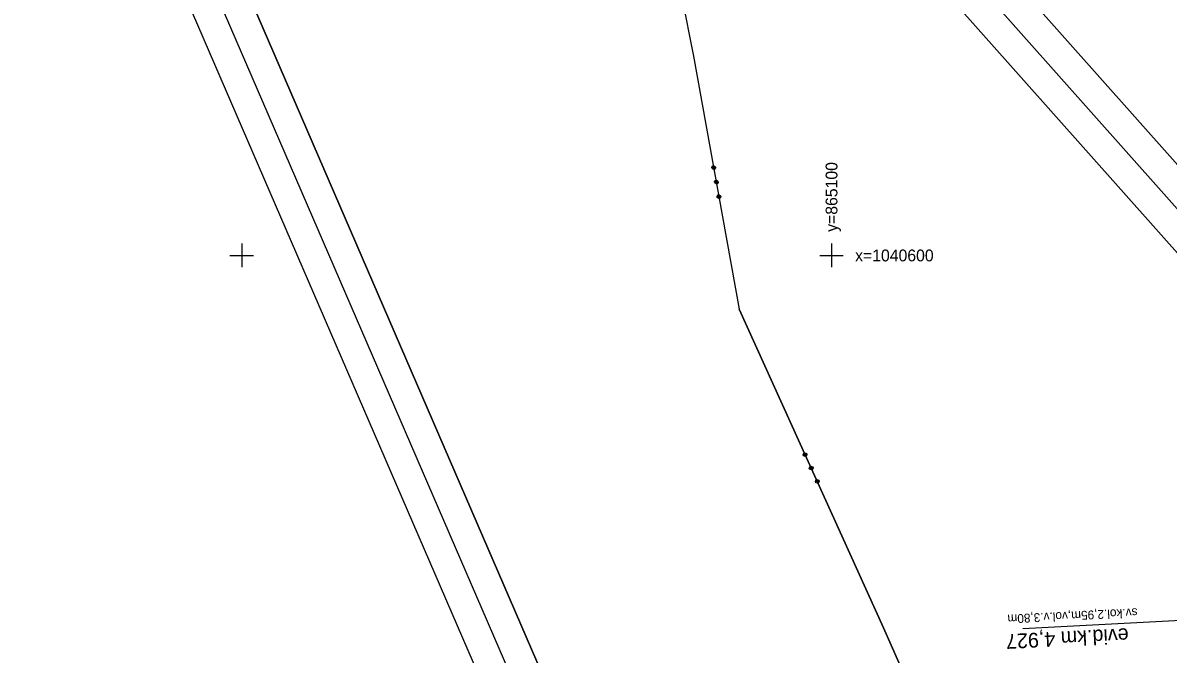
# Model space of a CAD drawing. Extents: x -866402 to -860377, y -1041908 to -1038598.
# Drawn here: x -865237.1 to -865042.9, y -1040667.5 to -1040560.6 of the extents above; entities that cross this region are included whole.
import ezdxf

# ---------------------------------------------------------------- set-up
doc = ezdxf.new("R2010")
doc.units = 0
for name, color, linetype in [('Vrstva 1', 7, 'Continuous'), ('Vrstva 18', 7, 'Continuous'), ('Vrstva 5', 7, 'Continuous')]:
    doc.layers.add(name, color=color, linetype=linetype)

msp = doc.modelspace()

# ---------------------------------------------------------------- linework, layer by layer
at = {"layer": 'Vrstva 1'}
for p, q in [((-865127.46, -1040545.83), (-865123.38, -1040566.23)), ((-865127.46, -1040545.83), (-865123.38, -1040566.23)), ((-865123.38, -1040566.23), (-865115.64, -1040609.11)), ((-865123.38, -1040566.23), (-865115.64, -1040609.11)), ((-865120.28, -1040585.07), (-865120.12, -1040584.83)), ((-865120.28, -1040585.07), (-865120.12, -1040584.83)), ((-865120.25, -1040585.26), (-865120.28, -1040585.07)), ((-865120.25, -1040585.26), (-865120.28, -1040585.07)), ((-865120.02, -1040585.42), (-865120.25, -1040585.26)), ((-865120.02, -1040585.42), (-865120.25, -1040585.26)), ((-865120.1, -1040584.93), (-865120.19, -1040585.05)), ((-865120.1, -1040584.93), (-865120.19, -1040585.05)), ((-865120.19, -1040585.05), (-865119.79, -1040584.98)), ((-865120.19, -1040585.05), (-865119.79, -1040584.98)), ((-865119.78, -1040585.08), (-865120.17, -1040585.15)), ((-865119.78, -1040585.08), (-865120.17, -1040585.15)), ((-865119.76, -1040585.17), (-865120.15, -1040585.24)), ((-865119.76, -1040585.17), (-865120.15, -1040585.24)), ((-865120.15, -1040585.24), (-865120.03, -1040585.33)), ((-865120.15, -1040585.24), (-865120.03, -1040585.33)), ((-865120.12, -1040584.83), (-865119.93, -1040584.8)), ((-865120.12, -1040584.83), (-865119.93, -1040584.8)), ((-865119.91, -1040584.9), (-865120.1, -1040584.93)), ((-865119.91, -1040584.9), (-865120.1, -1040584.93)), ((-865120.03, -1040585.33), (-865119.84, -1040585.29)), ((-865120.03, -1040585.33), (-865119.84, -1040585.29)), ((-865119.82, -1040585.39), (-865120.02, -1040585.42)), ((-865119.82, -1040585.39), (-865120.02, -1040585.42)), ((-865119.93, -1040584.8), (-865119.69, -1040584.96)), ((-865119.93, -1040584.8), (-865119.69, -1040584.96)), ((-865119.66, -1040585.16), (-865119.82, -1040585.39)), ((-865119.66, -1040585.16), (-865119.82, -1040585.39)), ((-865119.79, -1040584.98), (-865119.76, -1040585.17)), ((-865119.79, -1040584.98), (-865119.76, -1040585.17)), ((-865119.69, -1040584.96), (-865119.66, -1040585.16)), ((-865119.69, -1040584.96), (-865119.66, -1040585.16)), ((-865119.84, -1040587.53), (-865119.68, -1040587.29)), ((-865119.84, -1040587.53), (-865119.68, -1040587.29)), ((-865119.81, -1040587.72), (-865119.84, -1040587.53)), ((-865119.81, -1040587.72), (-865119.84, -1040587.53)), ((-865119.57, -1040587.88), (-865119.81, -1040587.72)), ((-865119.57, -1040587.88), (-865119.81, -1040587.72)), ((-865119.66, -1040587.39), (-865119.74, -1040587.51)), ((-865119.66, -1040587.39), (-865119.74, -1040587.51)), ((-865119.74, -1040587.51), (-865119.35, -1040587.44)), ((-865119.74, -1040587.51), (-865119.35, -1040587.44)), ((-865119.33, -1040587.54), (-865119.72, -1040587.61)), ((-865119.33, -1040587.54), (-865119.72, -1040587.61)), ((-865119.31, -1040587.63), (-865119.71, -1040587.71)), ((-865119.31, -1040587.63), (-865119.71, -1040587.71)), ((-865119.71, -1040587.71), (-865119.59, -1040587.79)), ((-865119.71, -1040587.71), (-865119.59, -1040587.79)), ((-865119.68, -1040587.29), (-865119.48, -1040587.26)), ((-865119.68, -1040587.29), (-865119.48, -1040587.26)), ((-865119.46, -1040587.36), (-865119.66, -1040587.39)), ((-865119.46, -1040587.36), (-865119.66, -1040587.39)), ((-865119.59, -1040587.79), (-865119.39, -1040587.75)), ((-865119.59, -1040587.79), (-865119.39, -1040587.75)), ((-865119.38, -1040587.85), (-865119.57, -1040587.88)), ((-865119.38, -1040587.85), (-865119.57, -1040587.88)), ((-865119.48, -1040587.26), (-865119.25, -1040587.42)), ((-865119.48, -1040587.26), (-865119.25, -1040587.42)), ((-865119.21, -1040587.62), (-865119.38, -1040587.85)), ((-865119.21, -1040587.62), (-865119.38, -1040587.85)), ((-865119.35, -1040587.44), (-865119.31, -1040587.63)), ((-865119.35, -1040587.44), (-865119.31, -1040587.63)), ((-865119.25, -1040587.42), (-865119.21, -1040587.62)), ((-865119.25, -1040587.42), (-865119.21, -1040587.62)), ((-865119.4, -1040589.99), (-865119.23, -1040589.75)), ((-865119.4, -1040589.99), (-865119.23, -1040589.75)), ((-865119.36, -1040590.18), (-865119.4, -1040589.99)), ((-865119.36, -1040590.18), (-865119.4, -1040589.99)), ((-865119.13, -1040590.34), (-865119.36, -1040590.18)), ((-865119.13, -1040590.34), (-865119.36, -1040590.18)), ((-865119.22, -1040589.85), (-865119.3, -1040589.97)), ((-865119.22, -1040589.85), (-865119.3, -1040589.97)), ((-865119.3, -1040589.97), (-865118.9, -1040589.9)), ((-865119.3, -1040589.97), (-865118.9, -1040589.9)), ((-865118.89, -1040590), (-865119.28, -1040590.07)), ((-865118.89, -1040590), (-865119.28, -1040590.07)), ((-865118.87, -1040590.09), (-865119.26, -1040590.17)), ((-865118.87, -1040590.09), (-865119.26, -1040590.17)), ((-865119.26, -1040590.17), (-865119.15, -1040590.25)), ((-865119.26, -1040590.17), (-865119.15, -1040590.25)), ((-865119.23, -1040589.75), (-865119.04, -1040589.72)), ((-865119.23, -1040589.75), (-865119.04, -1040589.72)), ((-865119.02, -1040589.82), (-865119.22, -1040589.85)), ((-865119.02, -1040589.82), (-865119.22, -1040589.85)), ((-865119.15, -1040590.25), (-865118.95, -1040590.21)), ((-865119.15, -1040590.25), (-865118.95, -1040590.21)), ((-865118.93, -1040590.31), (-865119.13, -1040590.34)), ((-865118.93, -1040590.31), (-865119.13, -1040590.34)), ((-865119.04, -1040589.72), (-865118.81, -1040589.88)), ((-865119.04, -1040589.72), (-865118.81, -1040589.88)), ((-865118.77, -1040590.08), (-865118.93, -1040590.31)), ((-865118.77, -1040590.08), (-865118.93, -1040590.31)), ((-865118.9, -1040589.9), (-865118.87, -1040590.09)), ((-865118.9, -1040589.9), (-865118.87, -1040590.09)), ((-865118.81, -1040589.88), (-865118.77, -1040590.08)), ((-865118.81, -1040589.88), (-865118.77, -1040590.08)), ((-865115.64, -1040609.11), (-865091.19, -1040663.11)), ((-865091.19, -1040663.11), (-865115.64, -1040609.11)), ((-865104.8, -1040633.77), (-865104.7, -1040633.51)), ((-865104.8, -1040633.77), (-865104.7, -1040633.51)), ((-865104.72, -1040633.96), (-865104.8, -1040633.77)), ((-865104.72, -1040633.96), (-865104.8, -1040633.77)), ((-865104.45, -1040634.06), (-865104.72, -1040633.96)), ((-865104.45, -1040634.06), (-865104.72, -1040633.96)), ((-865104.71, -1040633.73), (-865104.35, -1040633.57)), ((-865104.71, -1040633.73), (-865104.35, -1040633.57)), ((-865104.66, -1040633.6), (-865104.71, -1040633.73)), ((-865104.66, -1040633.6), (-865104.71, -1040633.73)), ((-865104.7, -1040633.51), (-865104.52, -1040633.43)), ((-865104.7, -1040633.51), (-865104.52, -1040633.43)), ((-865104.31, -1040633.66), (-865104.67, -1040633.82)), ((-865104.31, -1040633.66), (-865104.67, -1040633.82)), ((-865104.48, -1040633.52), (-865104.66, -1040633.6)), ((-865104.48, -1040633.52), (-865104.66, -1040633.6)), ((-865104.26, -1040633.75), (-865104.63, -1040633.92)), ((-865104.26, -1040633.75), (-865104.63, -1040633.92)), ((-865104.63, -1040633.92), (-865104.5, -1040633.96)), ((-865104.63, -1040633.92), (-865104.5, -1040633.96)), ((-865104.52, -1040633.43), (-865104.26, -1040633.53)), ((-865104.52, -1040633.43), (-865104.26, -1040633.53)), ((-865104.5, -1040633.96), (-865104.31, -1040633.88)), ((-865104.5, -1040633.96), (-865104.31, -1040633.88)), ((-865104.27, -1040633.97), (-865104.45, -1040634.06)), ((-865104.27, -1040633.97), (-865104.45, -1040634.06)), ((-865104.35, -1040633.57), (-865104.26, -1040633.75)), ((-865104.35, -1040633.57), (-865104.26, -1040633.75)), ((-865104.17, -1040633.71), (-865104.27, -1040633.97)), ((-865104.17, -1040633.71), (-865104.27, -1040633.97)), ((-865104.26, -1040633.53), (-865104.17, -1040633.71)), ((-865104.26, -1040633.53), (-865104.17, -1040633.71)), ((-865103.77, -1040636.05), (-865103.67, -1040635.79)), ((-865103.77, -1040636.05), (-865103.67, -1040635.79)), ((-865103.69, -1040636.23), (-865103.77, -1040636.05)), ((-865103.69, -1040636.23), (-865103.77, -1040636.05)), ((-865103.42, -1040636.33), (-865103.69, -1040636.23)), ((-865103.42, -1040636.33), (-865103.69, -1040636.23)), ((-865103.68, -1040636.01), (-865103.32, -1040635.84)), ((-865103.68, -1040636.01), (-865103.32, -1040635.84)), ((-865103.63, -1040635.88), (-865103.68, -1040636.01)), ((-865103.63, -1040635.88), (-865103.68, -1040636.01)), ((-865103.67, -1040635.79), (-865103.49, -1040635.7)), ((-865103.67, -1040635.79), (-865103.49, -1040635.7)), ((-865103.27, -1040635.94), (-865103.64, -1040636.1)), ((-865103.27, -1040635.94), (-865103.64, -1040636.1)), ((-865103.45, -1040635.8), (-865103.63, -1040635.88)), ((-865103.45, -1040635.8), (-865103.63, -1040635.88)), ((-865103.23, -1040636.03), (-865103.6, -1040636.19)), ((-865103.23, -1040636.03), (-865103.6, -1040636.19)), ((-865103.6, -1040636.19), (-865103.46, -1040636.24)), ((-865103.6, -1040636.19), (-865103.46, -1040636.24)), ((-865103.49, -1040635.7), (-865103.22, -1040635.8)), ((-865103.49, -1040635.7), (-865103.22, -1040635.8)), ((-865103.46, -1040636.24), (-865103.28, -1040636.16)), ((-865103.46, -1040636.24), (-865103.28, -1040636.16)), ((-865103.24, -1040636.25), (-865103.42, -1040636.33)), ((-865103.24, -1040636.25), (-865103.42, -1040636.33)), ((-865103.32, -1040635.84), (-865103.23, -1040636.03)), ((-865103.32, -1040635.84), (-865103.23, -1040636.03)), ((-865103.14, -1040635.99), (-865103.24, -1040636.25)), ((-865103.14, -1040635.99), (-865103.24, -1040636.25)), ((-865103.22, -1040635.8), (-865103.14, -1040635.99)), ((-865103.22, -1040635.8), (-865103.14, -1040635.99)), ((-865102.74, -1040638.33), (-865102.64, -1040638.06)), ((-865102.74, -1040638.33), (-865102.64, -1040638.06)), ((-865102.66, -1040638.51), (-865102.74, -1040638.33)), ((-865102.66, -1040638.51), (-865102.74, -1040638.33)), ((-865102.39, -1040638.61), (-865102.66, -1040638.51)), ((-865102.39, -1040638.61), (-865102.66, -1040638.51)), ((-865102.65, -1040638.29), (-865102.28, -1040638.12)), ((-865102.65, -1040638.29), (-865102.28, -1040638.12)), ((-865102.6, -1040638.16), (-865102.65, -1040638.29)), ((-865102.6, -1040638.16), (-865102.65, -1040638.29)), ((-865102.64, -1040638.06), (-865102.46, -1040637.98)), ((-865102.64, -1040638.06), (-865102.46, -1040637.98)), ((-865102.24, -1040638.21), (-865102.61, -1040638.38)), ((-865102.24, -1040638.21), (-865102.61, -1040638.38)), ((-865102.42, -1040638.07), (-865102.6, -1040638.16)), ((-865102.42, -1040638.07), (-865102.6, -1040638.16)), ((-865102.2, -1040638.3), (-865102.57, -1040638.47)), ((-865102.2, -1040638.3), (-865102.57, -1040638.47)), ((-865102.57, -1040638.47), (-865102.43, -1040638.52)), ((-865102.57, -1040638.47), (-865102.43, -1040638.52)), ((-865102.46, -1040637.98), (-865102.19, -1040638.08)), ((-865102.46, -1040637.98), (-865102.19, -1040638.08)), ((-865102.43, -1040638.52), (-865102.25, -1040638.44)), ((-865102.43, -1040638.52), (-865102.25, -1040638.44)), ((-865102.21, -1040638.53), (-865102.39, -1040638.61)), ((-865102.21, -1040638.53), (-865102.39, -1040638.61)), ((-865102.28, -1040638.12), (-865102.2, -1040638.3)), ((-865102.28, -1040638.12), (-865102.2, -1040638.3)), ((-865102.11, -1040638.26), (-865102.21, -1040638.53)), ((-865102.11, -1040638.26), (-865102.21, -1040638.53)), ((-865102.19, -1040638.08), (-865102.11, -1040638.26)), ((-865102.19, -1040638.08), (-865102.11, -1040638.26)), ((-865091.19, -1040663.11), (-865084.06, -1040679.12)), ((-865084.06, -1040679.12), (-865091.19, -1040663.11))]:
    msp.add_line(p, q, dxfattribs=at)
for points in [[(-865732.63, -1039823.16), (-864894.8, -1040764.23), (-864672.98, -1040566.75), (-865510.81, -1039625.68)], [(-865511.22, -1039632.74), (-864680.04, -1040566.34), (-864894.39, -1040757.18), (-865725.57, -1039823.57)], [(-865718.52, -1039823.98), (-865030.3, -1040597.01), (-864823.41, -1040412.82), (-865511.63, -1039639.79)], [(-865511.63, -1039639.79), (-864823.41, -1040412.82), (-865030.3, -1040597.01), (-865718.52, -1039823.98)], [(-865224.28, -1040522.07), (-864724.07, -1041678.52), (-864451.49, -1041560.62), (-864951.69, -1040404.17)], [(-864954.3, -1040410.74), (-864458.06, -1041558.01), (-864721.47, -1041671.94), (-865217.7, -1040524.67)], [(-865211.14, -1040527.28), (-864800.25, -1041477.22), (-864546.01, -1041367.26), (-864956.9, -1040417.31)], [(-864956.9, -1040417.31), (-864546.01, -1041367.26), (-864800.25, -1041477.22), (-865211.14, -1040527.28)]]:
    msp.add_lwpolyline(points, close=True, dxfattribs=at)
at = {"layer": 'Vrstva 18'}
msp.add_line((-865015.86, -1040660.5), (-865067.55, -1040663.29), dxfattribs=at)
at = {"layer": 'Vrstva 5'}
for p, q in [((-865200, -1040598), (-865200, -1040602)), ((-865100, -1040598), (-865100, -1040602)), ((-865202, -1040600), (-865198, -1040600)), ((-865102, -1040600), (-865098, -1040600))]:
    msp.add_line(p, q, dxfattribs=at)

# ---------------------------------------------------------------- texts
at = {"layer": 'Vrstva 18'}
for s, height, p in [('sv.kol.2,95m,vol.v.3,80m', 1.5, (-865048.16, -1040659.77)), ('evid.km 4,927', 2.5, (-865049.69, -1040663.14))]:
    msp.add_text(s, height=height, rotation=182.8687, dxfattribs=at).set_placement(p)
at = {"layer": 'Vrstva 5'}
msp.add_text('y=865100', height=2, rotation=90, dxfattribs=at).set_placement((-865099, -1040596))
msp.add_text('x=1040600', height=2, dxfattribs=at).set_placement((-865096, -1040601))

doc.saveas('drawing.dxf')
